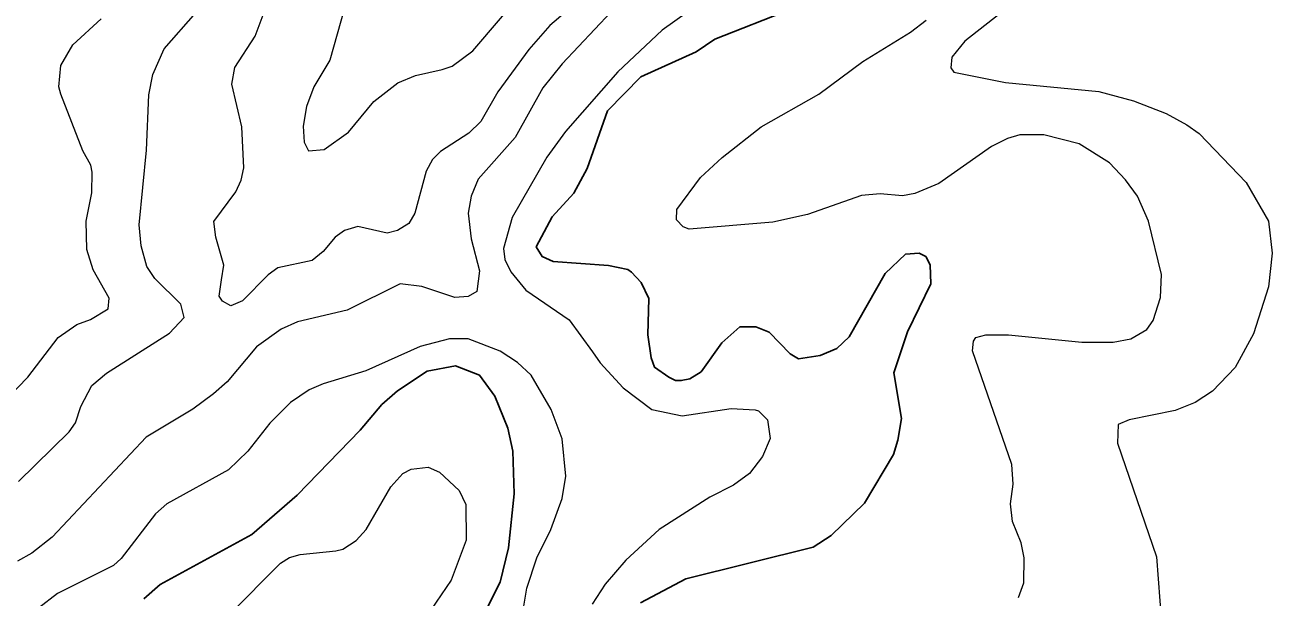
# Model space of a CAD drawing. Extents: x 294.2 to 320.3, y 7482.7 to 7510.7.
# Drawn here: x 309.191 to 310.984, y 7493.688 to 7494.51 of the extents above; entities that cross this region are included whole.
import ezdxf

# ---------------------------------------------------------------- set-up
doc = ezdxf.new("R2010")
doc.units = 0
doc.header["$LTSCALE"] = 0.032
doc.layers.add('1', color=7, linetype='Continuous', lineweight=25)
doc.layers.add('2', color=7, linetype='Continuous', lineweight=13)

msp = doc.modelspace()

# ---------------------------------------------------------------- linework, layer by layer
at = {"layer": '1'}
for points in [[(310.2925, 7494.5331), (310.1826, 7494.4899), (310.1558, 7494.4718), (310.0764, 7494.4356), (310.0285, 7494.3867), (309.9992, 7494.3037), (309.98, 7494.2685), (309.9487, 7494.2347), (309.9257, 7494.1913), (309.9347, 7494.1773), (309.9506, 7494.1702), (310.0298, 7494.1645), (310.0579, 7494.1587), (310.063, 7494.1549), (310.0771, 7494.1402), (310.0879, 7494.1172), (310.0866, 7494.0649), (310.0911, 7494.0317), (310.0962, 7494.0183), (310.1167, 7494.0042), (310.1262, 7493.9991), (310.1345, 7493.9991), (310.1466, 7494.0016), (310.1632, 7494.0119), (310.1926, 7494.0534), (310.2188, 7494.0764), (310.2418, 7494.0764), (310.2609, 7494.0687), (310.2909, 7494.0374), (310.3031, 7494.0304), (310.3343, 7494.0351), (310.3579, 7494.0453), (310.376, 7494.0619), (310.4276, 7494.1531), (310.4567, 7494.1806), (310.4764, 7494.1822), (310.4858, 7494.1775), (310.4921, 7494.1657), (310.4933, 7494.1383), (310.4595, 7494.0691), (310.4402, 7494.0101), (310.4512, 7493.9448), (310.4457, 7493.9134), (310.4394, 7493.8929), (310.3981, 7493.823), (310.3501, 7493.7766), (310.3242, 7493.76), (310.141, 7493.7145), (310.0758, 7493.6799)], [(309.8414, 7493.6448), (309.874, 7493.7093), (309.8861, 7493.759), (309.8945, 7493.8363), (309.8925, 7493.8976), (309.8854, 7493.9306), (309.8666, 7493.977), (309.8446, 7494.0068), (309.8102, 7494.0202), (309.7693, 7494.0125), (309.7265, 7493.9844), (309.7043, 7493.9649), (309.6729, 7493.928), (309.5822, 7493.8344), (309.5171, 7493.7782), (309.3856, 7493.706), (309.3619, 7493.6856)]]:
    msp.add_lwpolyline(points, dxfattribs=at)
at = {"layer": '2'}
for points in [[(309.6505, 7494.5341), (309.6295, 7494.4595), (309.6065, 7494.4212), (309.5956, 7494.3931), (309.5912, 7494.365), (309.5925, 7494.342), (309.5988, 7494.3292), (309.6212, 7494.3311), (309.6563, 7494.356), (309.6927, 7494.4001), (309.7272, 7494.4269), (309.7527, 7494.4377), (309.791, 7494.446), (309.8051, 7494.4512), (309.8351, 7494.4729), (309.9174, 7494.5699)], [(310.1831, 7494.5572), (310.107, 7494.5029), (310.0432, 7494.4428), (309.9679, 7494.3573), (309.9411, 7494.3203), (309.8913, 7494.2335), (309.8791, 7494.1888), (309.881, 7494.1734), (309.8893, 7494.1556), (309.911, 7494.1293), (309.9736, 7494.0866), (310.0068, 7494.0406), (310.0177, 7494.0246), (310.0509, 7493.9889), (310.0924, 7493.9576), (310.1358, 7493.9486), (310.206, 7493.9589), (310.2405, 7493.957), (310.2456, 7493.9557), (310.2584, 7493.9429), (310.2622, 7493.9161), (310.2514, 7493.89), (310.2328, 7493.8657), (310.2098, 7493.849), (310.1754, 7493.8318), (310.1026, 7493.7852), (310.0547, 7493.7412), (310.0253, 7493.7067), (310.0062, 7493.678)], [(309.9959, 7494.5527), (309.9455, 7494.5092)], [(309.1819, 7493.8542), (309.2547, 7493.9257), (309.2636, 7493.9385), (309.2713, 7493.9621), (309.2873, 7493.9921), (309.3083, 7494.01), (309.3543, 7494.0393), (309.399, 7494.0674), (309.4201, 7494.0898), (309.415, 7494.1089), (309.3779, 7494.1459), (309.3664, 7494.1632), (309.3581, 7494.1926), (309.3555, 7494.2232), (309.3658, 7494.3305), (309.369, 7494.4097), (309.3747, 7494.439), (309.3913, 7494.4761), (309.4367, 7494.5278)], [(309.7769, 7494.3171), (309.768, 7494.2999), (309.7514, 7494.2398), (309.7431, 7494.2251), (309.7265, 7494.2149), (309.7119, 7494.2111), (309.6697, 7494.2206), (309.6506, 7494.2149), (309.6371, 7494.2053), (309.6199, 7494.1849), (309.6039, 7494.1715), (309.5548, 7494.1613), (309.5407, 7494.1511), (309.5037, 7494.114), (309.4871, 7494.1064), (309.475, 7494.1134), (309.4705, 7494.1204), (309.4737, 7494.1441), (309.4769, 7494.1651), (309.4654, 7494.2054), (309.4628, 7494.2277), (309.4941, 7494.2705), (309.5018, 7494.2871), (309.5056, 7494.305), (309.5031, 7494.3637), (309.4883, 7494.425), (309.4929, 7494.4493), (309.5222, 7494.4939), (309.5407, 7494.5438)], [(310.0336, 7494.529), (309.9634, 7494.4544), (309.9353, 7494.4199), (309.8957, 7494.3484), (309.8427, 7494.2884), (309.8325, 7494.2641), (309.828, 7494.2398)], [(309.1359, 7493.9435), (309.1953, 7494.0042), (309.2387, 7494.0611), (309.2655, 7494.0796), (309.2854, 7494.0872), (309.3109, 7494.1025), (309.3121, 7494.1178), (309.2891, 7494.1581), (309.2802, 7494.1875), (309.2789, 7494.2283), (309.2873, 7494.2692), (309.2879, 7494.2986), (309.286, 7494.3088), (309.2745, 7494.3292), (309.2426, 7494.4109), (309.24, 7494.4212), (309.2426, 7494.4518), (309.2598, 7494.4818), (309.3007, 7494.5188)], [(309.9455, 7494.5092), (309.9155, 7494.4747), (309.8708, 7494.4141), (309.8466, 7494.3714), (309.8293, 7494.3547), (309.7885, 7494.3286), (309.7769, 7494.3171)], [(310.2495, 7494.3637), (310.3324, 7494.4109), (310.3957, 7494.4575), (310.464, 7494.4997), (310.4863, 7494.5169)], [(310.593, 7494.5265), (310.5419, 7494.4869), (310.5233, 7494.4639), (310.5221, 7494.4486), (310.5265, 7494.4422), (310.6006, 7494.4275), (310.7347, 7494.4147), (310.7845, 7494.4014), (310.8317, 7494.3828), (310.8611, 7494.3669), (310.879, 7494.3541), (310.9466, 7494.2839), (310.9786, 7494.2283), (310.9837, 7494.1824), (310.9786, 7494.1338), (310.9569, 7494.0662), (310.9307, 7494.0182), (310.8981, 7493.9838), (310.8732, 7493.9678), (310.8445, 7493.9563), (310.7781, 7493.9429), (310.7627, 7493.9359), (310.7615, 7493.9091), (310.8177, 7493.7457), (310.8247, 7493.6512)], [(310.146, 7494.2168), (310.1371, 7494.22), (310.1275, 7494.2302), (310.1281, 7494.2449), (310.162, 7494.2909), (310.1933, 7494.3196), (310.2495, 7494.3637)], [(310.6191, 7493.6875), (310.6268, 7493.7086), (310.6274, 7493.7444), (310.623, 7493.7661), (310.6108, 7493.7967), (310.6076, 7493.8223), (310.6115, 7493.8504), (310.6095, 7493.8785), (310.5533, 7494.0419), (310.5546, 7494.056), (310.5578, 7494.061), (310.5725, 7494.0648), (310.6051, 7494.0649), (310.7104, 7494.0546), (310.7551, 7494.0546), (310.7807, 7494.0591), (310.8036, 7494.0725), (310.8126, 7494.0853), (310.8234, 7494.1185), (310.8247, 7494.1517), (310.8062, 7494.2283), (310.7902, 7494.2641), (310.773, 7494.2877), (310.75, 7494.312), (310.7066, 7494.3394), (310.6555, 7494.3522), (310.6211, 7494.3522), (310.6032, 7494.3471), (310.5802, 7494.3356), (310.5048, 7494.2826), (310.4704, 7494.2679), (310.4525, 7494.2647), (310.4206, 7494.2673), (310.3938, 7494.2653), (310.3159, 7494.2379), (310.2661, 7494.227), (310.146, 7494.2168)], [(309.828, 7494.2398), (309.8325, 7494.2028), (309.8446, 7494.1568), (309.8408, 7494.1274), (309.828, 7494.1198), (309.8089, 7494.1185), (309.7617, 7494.1345)], [(309.7617, 7494.1345), (309.7304, 7494.1383), (309.6544, 7494.1006), (309.5829, 7494.0834), (309.5592, 7494.0732), (309.5241, 7494.0476), (309.482, 7493.9972), (309.4622, 7493.98), (309.4322, 7493.9583), (309.3652, 7493.918), (309.2304, 7493.7744), (309.2011, 7493.7514), (309.1806, 7493.7399)], [(309.9008, 7493.632), (309.9123, 7493.701), (309.927, 7493.7444), (309.9468, 7493.7852), (309.9634, 7493.8299), (309.9685, 7493.8619), (309.9634, 7493.9155), (309.9475, 7493.9576), (309.9187, 7494.0068), (309.8989, 7494.0253), (309.874, 7494.0413), (309.8281, 7494.0591), (309.8012, 7494.0591), (309.7591, 7494.0482), (309.6812, 7494.0132), (309.6199, 7493.9946), (309.5995, 7493.9857), (309.5727, 7493.9678), (309.5433, 7493.9378), (309.5113, 7493.8976), (309.4839, 7493.8708), (309.3952, 7493.8222), (309.3786, 7493.8076), (309.3294, 7493.7437), (309.3185, 7493.7335), (309.2381, 7493.6933), (309.2106, 7493.6722)], [(309.4845, 7493.6626), (309.5586, 7493.7367), (309.5713, 7493.745), (309.5867, 7493.7494), (309.6378, 7493.7545), (309.648, 7493.7571), (309.6672, 7493.7693), (309.6818, 7493.7852), (309.7169, 7493.8465), (309.7342, 7493.8657), (309.7463, 7493.872), (309.7706, 7493.8746), (309.7872, 7493.8676), (309.8153, 7493.8414), (309.8249, 7493.8209), (309.8255, 7493.7699), (309.8038, 7493.7125), (309.7463, 7493.6282)]]:
    msp.add_lwpolyline(points, dxfattribs=at)

doc.saveas('drawing.dxf')
